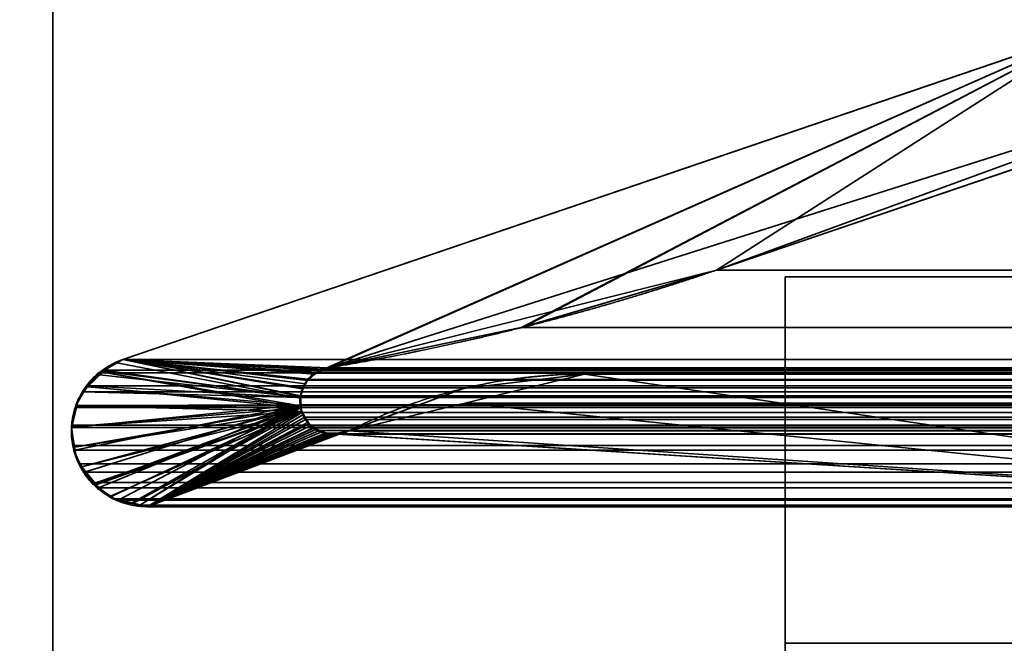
# Model space of a CAD drawing. Header units: millimetres. Extents: x -490 to 6690, y -115 to 132.
# Tile 268 of 656: x 1136.82 to 1142.2, y -2 to 1.4. Entities that reach past the tile are written whole.
import ezdxf

# ---------------------------------------------------------------- set-up
doc = ezdxf.new("R2010")
doc.units = ezdxf.units.MM
doc.layers.add('151', color=7, linetype='Continuous', true_color=0xffffff)

# ---------------------------------------------------------------- blocks, each defined once
blk = doc.blocks.new('UG_SURFACE_002')
at = {"layer": '151', "color": 252, "linetype": 'Continuous', "lineweight": 35}
for points in [[(2040, -6.2, 2201.9999), (2040, 113.2, 2201.9999), (960, 113.2, 2201.9999), (960, -6.2, 2201.9999)], [(1110, -6.2, 2052), (1110, 113.2, 2052), (1890, 113.2, 2052), (1890, -6.2, 2052)]]:
    blk.add_3dface(points, dxfattribs=at)
blk = doc.blocks.new('UG_SURFACE_093')
at = {"layer": '151', "color": 252, "linetype": 'Continuous', "lineweight": 35}
for points in [[(1141, -26, 2017), (1859, -26, 2017), (1859, 0, 2017), (1141, 0, 2017)], [(1141, -2), (1141, 0, 2), (1859, 0, 2), (1859, -2)], [(1141, 0, 2), (1141, 0, 2017), (1859, 0, 2017), (1859, 0, 2)], [(1141, 0, 2017), (1141, -9, 1140.4999), (1141, -14.6043, 1140.5953), (1141, -20.1, 1142)], [(1141, 0, 2), (1141, -14, 1035), (1141, -14, 1065.0001), (1141, -9, 1116.5)], [(1141, -9, 1116.5), (1141, -9, 1140.4999), (1141, 0, 2017), (1141, 0, 2)], [(1141, -20.1, 1142), (1141, -21.5, 1142), (1141, -26, 2017), (1141, 0, 2017)], [(1141, -21, 1035), (1141, 0, 2), (1141, -26)], [(1141, 0, 2), (1141, -21, 1035), (1141, -14, 1035)], [(1141, 0, 2), (1141, -2), (1141, -26)]]:
    blk.add_3dface(points, dxfattribs=at)
blk = doc.blocks.new('UG_SURFACE_112')
at = {"layer": '151', "color": 7, "linetype": 'Continuous', "lineweight": 35}
for points in [[(1136.75, -22, -8), (1136.75, 16, -8), (1137, 16, -8), (1137, -22, -8)], [(1137, -22, 2020), (1137, 16, 2020), (1136.75, 16, 2020.2501), (1136.75, -22, 2020.2501)], [(1137, 16, 2020), (1137, -22, 2020), (1137, -22, -8), (1137, 16, -8)]]:
    blk.add_3dface(points, dxfattribs=at)
blk = doc.blocks.new('UG_SURFACE_116')
at = {"layer": '151', "color": 14, "linetype": 'Continuous', "lineweight": 35}
for points in [[(1867.3, -10, 2024.3001), (1867.3, 19, 2024.3001), (1132.7, 19, 2024.3001), (1132.7, -10, 2024.3001)], [(1863.25, 16.25, 2020.2501), (1863.25, -22, 2020.2501), (1136.75, -22, 2020.2501), (1136.75, 16.25, 2020.2501)]]:
    blk.add_3dface(points, dxfattribs=at)
blk = doc.blocks.new('UG_SURFACE_117')
at = {"layer": '151', "color": 7, "linetype": 'Continuous', "lineweight": 35}
for points in [[(1136.75, 16, 2020.2501), (1136.75, -22, 2020.2501), (1863.25, -22, 2020.2501), (1863.25, 16, 2020.2501)], [(1136.75, -22, 2020.2501), (1136.75, 16, 2020.2501), (1137, 16, 2020), (1137, -22, 2020)], [(1863, 16, 2020), (1863, -22, 2020), (1137, -22, 2020), (1137, 16, 2020)]]:
    blk.add_3dface(points, dxfattribs=at)
blk = doc.blocks.new('UG_SURFACE_124')
at = {"layer": '151', "color": 46, "linetype": 'Continuous', "lineweight": 35}
for points in [[(1142.6622, 1.3457, -8), (1137.3831, -0.45, -8), (1137.3831, -0.45, 2019.6168), (1142.6622, 1.3457, 2014.3378)], [(1137.3831, -0.45, -8), (1142.6622, 1.3457, -8), (1138.4305, -0.5259, -8)], [(1142.6622, 1.3457, 2014.3378), (1137.3831, -0.45, 2019.6168), (1138.5033, -0.4967, 2018.4968), (1139.5749, -0.273, 2017.4251)], [(1138.4823, -0.5051, -8), (1138.4305, -0.5259, -8), (1142.6622, 1.3457, -8)], [(1142.6622, 1.3457, -8), (1138.5033, -0.4967, -8), (1138.4823, -0.5051, -8)], [(1142.6622, 1.3457, -8), (1143.1686, 0.9846, -8), (1138.5033, -0.4967, -8)], [(1139.5749, -0.273, 2017.4251), (1140.6248, 0.0371, 2016.3753), (1142.6622, 1.3457, 2014.3378)], [(1140.6248, 0.0371, 2016.3753), (1142.8499, 0.794, 2014.1501), (1142.6622, 1.3457, 2014.3378)], [(1140.6248, 0.0371, -8), (1138.5033, -0.4967, -8), (1143.1686, 0.9846, -8), (1143.0856, 0.935, -8)], [(1143.0856, 0.935, -8), (1142.8499, 0.794, -8), (1140.6248, 0.0371, -8)], [(1140.6248, 0.0371, -8), (1142.8499, 0.794, -8), (1142.8499, 0.794, 2014.1501), (1140.6248, 0.0371, 2016.3753)], [(1138.5033, -0.4967, -8), (1140.6248, 0.0371, -8), (1140.6248, 0.0371, 2016.3753)], [(1140.6248, 0.0371, 2016.3753), (1139.5749, -0.273, 2017.4251), (1138.5033, -0.4967, -8)], [(1139.5749, -0.273, 2017.4251), (1138.5033, -0.4967, 2018.4968), (1138.5033, -0.4967, -8)], [(1137.2725, -0.5147, -8), (1137.3409, -0.467, 2019.659), (1137.3831, -0.45, 2019.6168)], [(1137.3831, -0.45, 2019.6168), (1137.3831, -0.45, -8), (1137.2725, -0.5147, -8)], [(1138.3526, -0.6529, -8), (1138.3512, -0.6572, -8), (1137.2725, -0.5147, -8), (1137.3831, -0.45, -8)], [(1137.2725, -0.5147, -8), (1137.2733, -0.5196, 2019.7265), (1137.3409, -0.467, 2019.659)], [(1138.353, -0.703, 2018.647), (1138.3508, -0.6609, 2018.6491), (1137.3409, -0.467, 2019.659), (1137.2733, -0.5196, 2019.7265)], [(1137.3831, -0.45, 2019.6168), (1137.3409, -0.467, 2019.659), (1138.3508, -0.6609, 2018.6491), (1138.3526, -0.653, 2018.6474)], [(1137.3831, -0.45, -8), (1138.4305, -0.5259, -8), (1138.4304, -0.526, -8)], [(1137.3831, -0.45, -8), (1138.3684, -0.6066, -8), (1138.3526, -0.6529, -8)], [(1138.4304, -0.526, -8), (1138.3926, -0.5659, -8), (1137.3831, -0.45, -8)], [(1138.3926, -0.5659, -8), (1138.3765, -0.5829, -8), (1137.3831, -0.45, -8)], [(1137.3831, -0.45, -8), (1138.3765, -0.5829, -8), (1138.3684, -0.6066, -8)], [(1137.3831, -0.45, 2019.6168), (1138.4611, -0.5091, 2018.539), (1138.4813, -0.5032, 2018.5187)], [(1138.4813, -0.5032, 2018.5187), (1138.5033, -0.4967, 2018.4968), (1137.3831, -0.45, 2019.6168)], [(1137.3831, -0.45, 2019.6168), (1138.3938, -0.5588, 2018.6062), (1138.432, -0.5306, 2018.568)], [(1137.3831, -0.45, 2019.6168), (1138.3626, -0.6107, 2018.6374), (1138.3654, -0.6061, 2018.6346)], [(1138.432, -0.5306, 2018.568), (1138.4611, -0.5091, 2018.539), (1137.3831, -0.45, 2019.6168)], [(1138.3654, -0.6061, 2018.6346), (1138.3905, -0.5642, 2018.6095), (1137.3831, -0.45, 2019.6168)], [(1138.3905, -0.5642, 2018.6095), (1138.3938, -0.5588, 2018.6062), (1137.3831, -0.45, 2019.6168)], [(1138.3526, -0.653, 2018.6474), (1138.3626, -0.6107, 2018.6374), (1137.3831, -0.45, 2019.6168)], [(1137.2733, -0.5196, 2019.7265), (1137.1958, -0.58, 2019.8042), (1137.1858, -0.5979, 2019.8143), (1138.3536, -0.7137, 2018.6465)], [(1137.1905, -0.6006, -8), (1137.1958, -0.58, 2019.8042), (1137.2733, -0.5196, 2019.7265)], [(1137.2733, -0.5196, 2019.7265), (1137.2405, -0.5334, -8), (1137.1905, -0.6006, -8)], [(1137.1905, -0.6006, -8), (1137.2405, -0.5334, -8), (1138.3512, -0.6572, -8), (1138.3559, -0.7027, -8)], [(1137.2733, -0.5196, 2019.7265), (1137.2725, -0.5147, -8), (1137.2405, -0.5334, -8)], [(1138.3512, -0.6572, -8), (1137.2405, -0.5334, -8), (1137.2725, -0.5147, -8)], [(1137.2733, -0.5196, 2019.7265), (1138.3536, -0.7137, 2018.6465), (1138.353, -0.703, 2018.647)], [(1138.3926, -0.5659, -8), (1138.4304, -0.526, -8), (1138.432, -0.5306, 2018.568)], [(1138.432, -0.5306, 2018.568), (1138.3938, -0.5588, 2018.6062), (1138.3926, -0.5659, -8)], [(1138.4304, -0.526, -8), (1138.4305, -0.5259, -8), (1138.4813, -0.5032, 2018.5187)], [(1138.4813, -0.5032, 2018.5187), (1138.4611, -0.5091, 2018.539), (1138.4304, -0.526, -8)], [(1138.4611, -0.5091, 2018.539), (1138.432, -0.5306, 2018.568), (1138.4304, -0.526, -8)], [(1138.4305, -0.5259, -8), (1138.4823, -0.5051, -8), (1138.4813, -0.5032, 2018.5187)], [(1138.5033, -0.4967, 2018.4968), (1138.4813, -0.5032, 2018.5187), (1138.4823, -0.5051, -8)], [(1138.4823, -0.5051, -8), (1138.5033, -0.4967, -8), (1138.5033, -0.4967, 2018.4968)], [(1144.8284, -1.2556, -8), (1138.6172, -0.841, -8), (1139.2424, -0.6093, -8), (1139.9044, -0.5306, -8)], [(1139.9044, -0.5306, 2017.0956), (1139.2424, -0.6093, 2017.7577), (1138.6172, -0.841, 2018.3828), (1144.8284, -1.2556, 2012.1715)], [(1139.2424, -0.6093, 2017.7577), (1139.9044, -0.5306, 2017.0956), (1139.9044, -0.5306, -8), (1139.2424, -0.6093, -8)], [(1139.9044, -0.5306, -8), (1144.8284, -0.5306, -8), (1144.8284, -1.2556, -8)], [(1144.8284, -1.2556, 2012.1715), (1144.8284, -0.5306, 2012.1715), (1139.9044, -0.5306, 2017.0956)], [(1139.9044, -0.5306, 2017.0956), (1144.8284, -0.5306, 2012.1715), (1144.8284, -0.5306, -8), (1139.9044, -0.5306, -8)], [(1137.1905, -0.6006, -8), (1137.1858, -0.5979, 2019.8143), (1137.1958, -0.58, 2019.8042)], [(1138.3905, -0.5642, 2018.6095), (1138.3654, -0.6061, 2018.6346), (1138.3684, -0.6066, -8)], [(1138.3684, -0.6066, -8), (1138.3765, -0.5829, -8), (1138.3905, -0.5642, 2018.6095)], [(1138.3765, -0.5829, -8), (1138.3926, -0.5659, -8), (1138.3905, -0.5642, 2018.6095)], [(1138.3938, -0.5588, 2018.6062), (1138.3905, -0.5642, 2018.6095), (1138.3926, -0.5659, -8)], [(1138.3536, -0.7137, 2018.6465), (1137.1858, -0.5979, 2019.8143), (1137.127, -0.7016, 2019.8729), (1137.1269, -0.7021, 2019.8731)], [(1137.1418, -0.6659, -8), (1137.127, -0.7016, 2019.8729), (1137.1858, -0.5979, 2019.8143)], [(1138.3559, -0.7027, -8), (1137.1326, -0.7035, -8), (1137.1418, -0.6659, -8), (1137.1905, -0.6006, -8)], [(1137.1858, -0.5979, 2019.8143), (1137.1905, -0.6006, -8), (1137.1418, -0.6659, -8)], [(1138.3526, -0.6529, -8), (1138.3684, -0.6066, -8), (1138.3654, -0.6061, 2018.6346)], [(1138.3654, -0.6061, 2018.6346), (1138.3626, -0.6107, 2018.6374), (1138.3526, -0.6529, -8)], [(1138.3626, -0.6107, 2018.6374), (1138.3526, -0.653, 2018.6474), (1138.3526, -0.6529, -8)], [(1139.2424, -0.6093, -8), (1138.6172, -0.841, -8), (1138.6172, -0.841, 2018.3828), (1139.2424, -0.6093, 2017.7577)], [(1137.127, -0.7016, 2019.8729), (1137.1418, -0.6659, -8), (1137.1326, -0.7035, -8)], [(1138.3526, -0.653, 2018.6474), (1138.3508, -0.6609, 2018.6491), (1138.3559, -0.7027, -8)], [(1138.3508, -0.6609, 2018.6491), (1138.353, -0.703, 2018.647), (1138.3559, -0.7027, -8)], [(1138.3512, -0.6572, -8), (1138.3526, -0.6529, -8), (1138.3526, -0.653, 2018.6474)], [(1138.3559, -0.7027, -8), (1138.3512, -0.6572, -8), (1138.3526, -0.653, 2018.6474)], [(1138.3536, -0.7137, 2018.6465), (1137.1051, -0.8179, 2019.8948), (1137.1027, -0.8307, 2019.8972), (1137.1149, -0.9297, 2019.8851)], [(1137.1199, -0.9291, -8), (1137.1028, -0.8265, -8), (1137.105, -0.8177, -8), (1138.3593, -0.7353, -8)], [(1137.105, -0.8177, -8), (1137.1051, -0.8179, 2019.8948), (1137.1269, -0.7021, 2019.8731)], [(1137.1269, -0.7021, 2019.8731), (1137.1326, -0.7035, -8), (1137.105, -0.8177, -8)], [(1138.3593, -0.7353, -8), (1137.105, -0.8177, -8), (1137.1326, -0.7035, -8)], [(1137.1269, -0.7021, 2019.8731), (1137.1051, -0.8179, 2019.8948), (1138.3536, -0.7137, 2018.6465)], [(1138.3536, -0.7137, 2018.6465), (1137.1149, -0.9297, 2019.8851), (1137.1179, -0.9531, 2019.8822), (1137.1572, -1.0375, 2019.8429)], [(1138.3593, -0.7353, -8), (1137.1599, -1.0369, -8), (1137.1298, -0.9895, -8), (1137.1199, -0.9291, -8)], [(1137.1326, -0.7035, -8), (1137.1269, -0.7021, 2019.8731), (1137.127, -0.7016, 2019.8729)], [(1138.3559, -0.7027, -8), (1138.3593, -0.7353, -8), (1137.1326, -0.7035, -8)], [(1137.1572, -1.0375, 2019.8429), (1137.1748, -1.0754, 2019.8252), (1137.234, -1.1298, 2019.7661), (1138.3536, -0.7137, 2018.6465)], [(1138.3593, -0.7353, -8), (1137.2184, -1.1289, -8), (1137.1599, -1.0369, -8)], [(1137.2309, -1.1375, -8), (1137.2184, -1.1289, -8), (1138.3593, -0.7353, -8)], [(1137.3166, -1.1965, -8), (1137.2309, -1.1375, -8), (1138.3593, -0.7353, -8)], [(1138.3536, -0.7137, 2018.6465), (1137.234, -1.1298, 2019.7661), (1137.3119, -1.2015, 2019.6881), (1137.3128, -1.2018, 2019.6872)], [(1137.3128, -1.2018, 2019.6872), (1137.4344, -1.2339, 2019.5656), (1138.3536, -0.7137, 2018.6465)], [(1137.4342, -1.2389, -8), (1137.3545, -1.2226, -8), (1137.3166, -1.1965, -8), (1138.3593, -0.7353, -8)], [(1138.3593, -0.7353, -8), (1138.3686, -0.7511, -8), (1137.5164, -1.2556, -8), (1137.4342, -1.2389, -8)], [(1138.3675, -0.7516, 2018.6324), (1138.3536, -0.7137, 2018.6465), (1137.4344, -1.2339, 2019.5656), (1137.5164, -1.2556, 2019.4836)], [(1138.3686, -0.7511, -8), (1138.3948, -0.7953, -8), (1138.3994, -0.8028, -8), (1137.5164, -1.2556, -8)], [(1137.5164, -1.2556, 2019.4836), (1138.373, -0.7668, 2018.6269), (1138.3675, -0.7516, 2018.6324)], [(1138.3593, -0.7353, -8), (1138.3559, -0.7027, -8), (1138.353, -0.703, 2018.647)], [(1138.3593, -0.7353, -8), (1138.353, -0.703, 2018.647), (1138.3536, -0.7137, 2018.6465)], [(1138.3593, -0.7353, -8), (1138.3536, -0.7137, 2018.6465), (1138.3675, -0.7516, 2018.6324)], [(1138.3675, -0.7516, 2018.6324), (1138.3686, -0.7511, -8), (1138.3593, -0.7353, -8)], [(1138.3686, -0.7511, -8), (1138.3675, -0.7516, 2018.6324), (1138.373, -0.7668, 2018.6269)], [(1138.3686, -0.7511, -8), (1138.373, -0.7668, 2018.6269), (1138.3955, -0.7923, 2018.6045)], [(1138.3955, -0.7923, 2018.6045), (1138.3948, -0.7953, -8), (1138.3686, -0.7511, -8)], [(1138.3955, -0.7923, 2018.6045), (1138.373, -0.7668, 2018.6269), (1137.5164, -1.2556, 2019.4836)], [(1137.5164, -1.2556, 2019.4836), (1138.4246, -0.8255, 2018.5752), (1138.3955, -0.7923, 2018.6045)], [(1137.5164, -1.2556, -8), (1138.3994, -0.8028, -8), (1138.4404, -0.8312, -8)], [(1138.3994, -0.8028, -8), (1138.3948, -0.7953, -8), (1138.3955, -0.7923, 2018.6045)], [(1138.3994, -0.8028, -8), (1138.3955, -0.7923, 2018.6045), (1138.4246, -0.8255, 2018.5752)], [(1138.3994, -0.8028, -8), (1138.4246, -0.8255, 2018.5752), (1138.4388, -0.8308, 2018.5611)], [(1138.4388, -0.8308, 2018.5611), (1138.4404, -0.8312, -8), (1138.3994, -0.8028, -8)], [(1137.1028, -0.8265, -8), (1137.1027, -0.8307, 2019.8972), (1137.1051, -0.8179, 2019.8948)], [(1137.1149, -0.9297, 2019.8851), (1137.1027, -0.8307, 2019.8972), (1137.1028, -0.8265, -8)], [(1137.1051, -0.8179, 2019.8948), (1137.105, -0.8177, -8), (1137.1028, -0.8265, -8)], [(1137.1028, -0.8265, -8), (1137.1199, -0.9291, -8), (1137.1149, -0.9297, 2019.8851)], [(1138.4388, -0.8308, 2018.5611), (1138.4246, -0.8255, 2018.5752), (1137.5164, -1.2556, 2019.4836)], [(1137.5164, -1.2556, 2019.4836), (1138.4908, -0.8506, 2018.5091), (1138.4388, -0.8308, 2018.5611)], [(1138.4404, -0.8312, -8), (1138.4639, -0.8475, -8), (1137.5164, -1.2556, -8)], [(1137.5164, -1.2556, 2019.4836), (1144.8284, -1.2556, 2012.1715), (1138.6172, -0.841, 2018.3828), (1138.5539, -0.8532, 2018.4462)], [(1137.5164, -1.2556, -8), (1138.4639, -0.8475, -8), (1138.4904, -0.8521, -8)], [(1137.5164, -1.2556, 2019.4836), (1138.5165, -0.8604, 2018.4834), (1138.4908, -0.8506, 2018.5091)], [(1138.4904, -0.8521, -8), (1138.5412, -0.861, -8), (1137.5164, -1.2556, -8)], [(1138.5539, -0.8532, 2018.4462), (1138.5165, -0.8604, 2018.4834), (1137.5164, -1.2556, 2019.4836)], [(1144.8284, -1.2556, -8), (1137.5164, -1.2556, -8), (1138.5412, -0.861, -8), (1138.5539, -0.8577, -8)], [(1138.4404, -0.8312, -8), (1138.4388, -0.8308, 2018.5611), (1138.4908, -0.8506, 2018.5091)], [(1138.4908, -0.8506, 2018.5091), (1138.4639, -0.8475, -8), (1138.4404, -0.8312, -8)], [(1138.4908, -0.8506, 2018.5091), (1138.4904, -0.8521, -8), (1138.4639, -0.8475, -8)], [(1138.4904, -0.8521, -8), (1138.4908, -0.8506, 2018.5091), (1138.5165, -0.8604, 2018.4834)], [(1138.4904, -0.8521, -8), (1138.5165, -0.8604, 2018.4834), (1138.5539, -0.8532, 2018.4462)], [(1138.5539, -0.8532, 2018.4462), (1138.5412, -0.861, -8), (1138.4904, -0.8521, -8)], [(1138.5539, -0.8532, 2018.4462), (1138.5539, -0.8577, -8), (1138.5412, -0.861, -8)], [(1138.5539, -0.8577, -8), (1138.6172, -0.841, -8), (1144.8284, -1.2556, -8)], [(1138.5539, -0.8577, -8), (1138.5539, -0.8532, 2018.4462), (1138.6172, -0.841, 2018.3828)], [(1138.6172, -0.841, 2018.3828), (1138.6172, -0.841, -8), (1138.5539, -0.8577, -8)], [(1137.1179, -0.9531, 2019.8822), (1137.1149, -0.9297, 2019.8851), (1137.1199, -0.9291, -8)], [(1137.1199, -0.9291, -8), (1137.1298, -0.9895, -8), (1137.1179, -0.9531, 2019.8822)], [(1137.1572, -1.0375, 2019.8429), (1137.1179, -0.9531, 2019.8822), (1137.1298, -0.9895, -8)], [(1137.1298, -0.9895, -8), (1137.1599, -1.0369, -8), (1137.1572, -1.0375, 2019.8429)], [(1137.1748, -1.0754, 2019.8252), (1137.1572, -1.0375, 2019.8429), (1137.1599, -1.0369, -8)], [(1137.1599, -1.0369, -8), (1137.2184, -1.1289, -8), (1137.234, -1.1298, 2019.7661)], [(1137.234, -1.1298, 2019.7661), (1137.1748, -1.0754, 2019.8252), (1137.1599, -1.0369, -8)], [(1137.2184, -1.1289, -8), (1137.2309, -1.1375, -8), (1137.234, -1.1298, 2019.7661)], [(1137.3119, -1.2015, 2019.6881), (1137.234, -1.1298, 2019.7661), (1137.2309, -1.1375, -8)], [(1137.2309, -1.1375, -8), (1137.3166, -1.1965, -8), (1137.3128, -1.2018, 2019.6872)], [(1137.3128, -1.2018, 2019.6872), (1137.3119, -1.2015, 2019.6881), (1137.2309, -1.1375, -8)], [(1137.3128, -1.2018, 2019.6872), (1137.3166, -1.1965, -8), (1137.3545, -1.2226, -8)], [(1137.4344, -1.2339, 2019.5656), (1137.3128, -1.2018, 2019.6872), (1137.3545, -1.2226, -8)], [(1137.3545, -1.2226, -8), (1137.4342, -1.2389, -8), (1137.4344, -1.2339, 2019.5656)], [(1137.5164, -1.2556, 2019.4836), (1137.4344, -1.2339, 2019.5656), (1137.4342, -1.2389, -8)], [(1137.4342, -1.2389, -8), (1137.5164, -1.2556, -8), (1137.5164, -1.2556, 2019.4836)], [(1144.8284, -1.2556, 2012.1715), (1137.5164, -1.2556, 2019.4836), (1137.5164, -1.2556, -8), (1144.8284, -1.2556, -8)]]:
    blk.add_3dface(points, dxfattribs=at)
blk = doc.blocks.new('UG_SURFACE_125')
at = {"layer": '151', "color": 46, "linetype": 'Continuous', "lineweight": 35}
for points in [[(1142.6622, 1.3457, 2014.3378), (1137.3831, -0.45, 2019.6168), (1862.6169, -0.45, 2019.6168), (1857.3378, 1.3457, 2014.3378)], [(1139.5595, -0.2768, 2017.4406), (1138.5033, -0.4967, 2018.4968), (1137.3831, -0.45, 2019.6168), (1142.6622, 1.3457, 2014.3378)], [(1142.6622, 1.3457, 2014.3378), (1140.6248, 0.0371, 2016.3753), (1139.5595, -0.2768, 2017.4406)], [(1142.6622, 1.3457, 2014.3378), (1142.8499, 0.794, 2014.1501), (1140.6248, 0.0371, 2016.3753)], [(1140.6248, 0.0371, 2016.3753), (1142.8499, 0.794, 2014.1501), (1857.1501, 0.794, 2014.1501), (1859.3752, 0.0371, 2016.3753)], [(1139.5595, -0.2768, 2017.4406), (1859.3752, 0.0371, 2016.3753), (1860.4202, -0.2717, 2017.4203)], [(1139.5595, -0.2768, 2017.4406), (1140.6248, 0.0371, 2016.3753), (1859.3752, 0.0371, 2016.3753)], [(1860.4202, -0.2717, 2017.4203), (1138.5033, -0.4967, 2018.4968), (1139.5595, -0.2768, 2017.4406)], [(1860.4202, -0.2717, 2017.4203), (1861.4967, -0.4967, 2018.4968), (1138.5033, -0.4967, 2018.4968)], [(1137.2768, -0.5098, 2019.7232), (1862.7232, -0.5098, 2019.7232), (1862.6169, -0.45, 2019.6168), (1137.3831, -0.45, 2019.6168)], [(1137.2768, -0.5098, 2019.7232), (1137.3831, -0.45, 2019.6168), (1138.3522, -0.6499, 2018.6479), (1138.3519, -0.6583, 2018.6481)], [(1137.3831, -0.45, 2019.6168), (1138.5033, -0.4967, 2018.4968), (1138.4835, -0.5039, 2018.5165)], [(1137.3831, -0.45, 2019.6168), (1138.44, -0.5198, 2018.5599), (1138.4332, -0.5256, 2018.5668)], [(1138.4835, -0.5039, 2018.5165), (1138.44, -0.5198, 2018.5599), (1137.3831, -0.45, 2019.6168)], [(1137.3831, -0.45, 2019.6168), (1138.3921, -0.5607, 2018.6079), (1138.3904, -0.5636, 2018.6095)], [(1138.4332, -0.5256, 2018.5668), (1138.3921, -0.5607, 2018.6079), (1137.3831, -0.45, 2019.6168)], [(1137.3831, -0.45, 2019.6168), (1138.3648, -0.6055, 2018.6353), (1138.3648, -0.6057, 2018.6353)], [(1138.3904, -0.5636, 2018.6095), (1138.3648, -0.6055, 2018.6353), (1137.3831, -0.45, 2019.6168)], [(1138.3648, -0.6057, 2018.6353), (1138.3522, -0.6499, 2018.6479), (1137.3831, -0.45, 2019.6168)], [(1138.3519, -0.6583, 2018.6481), (1137.1908, -0.5942, 2019.8092), (1137.2509, -0.5243, 2019.7492), (1137.2768, -0.5098, 2019.7232)], [(1137.1908, -0.5942, 2019.8092), (1862.8092, -0.5942, 2019.8092), (1862.7491, -0.5243, 2019.7492)], [(1137.2509, -0.5243, 2019.7492), (1137.1908, -0.5942, 2019.8092), (1862.7491, -0.5243, 2019.7492)], [(1862.7491, -0.5243, 2019.7492), (1862.7232, -0.5098, 2019.7232), (1137.2768, -0.5098, 2019.7232), (1137.2509, -0.5243, 2019.7492)], [(1138.3921, -0.5607, 2018.6079), (1138.4332, -0.5256, 2018.5668), (1861.5664, -0.5277, 2018.5664)], [(1861.5664, -0.5277, 2018.5664), (1861.5868, -0.5392, 2018.5869), (1138.3921, -0.5607, 2018.6079)], [(1861.523, -0.5031, 2018.523), (1138.4332, -0.5256, 2018.5668), (1138.44, -0.5198, 2018.5599)], [(1861.523, -0.5031, 2018.523), (1861.5664, -0.5277, 2018.5664), (1138.4332, -0.5256, 2018.5668)], [(1138.44, -0.5198, 2018.5599), (1138.4835, -0.5039, 2018.5165), (1861.5168, -0.5016, 2018.5168)], [(1861.5168, -0.5016, 2018.5168), (1861.523, -0.5031, 2018.523), (1138.44, -0.5198, 2018.5599)], [(1138.4835, -0.5039, 2018.5165), (1138.5033, -0.4967, 2018.4968), (1861.4967, -0.4967, 2018.4968)], [(1861.4967, -0.4967, 2018.4968), (1861.5168, -0.5016, 2018.5168), (1138.4835, -0.5039, 2018.5165)], [(1139.2503, -0.6883, 2017.7498), (1139.9044, -0.5306, 2017.0956), (1144.8284, -0.5306, 2012.1715), (1144.8284, -1.2556, 2012.1715)], [(1139.2503, -0.6883, 2017.7498), (1860.7497, -0.6883, 2017.7498), (1860.0956, -0.5306, 2017.0956), (1139.9044, -0.5306, 2017.0956)], [(1860.0956, -0.5306, 2017.0956), (1855.1716, -0.5306, 2012.1715), (1144.8284, -0.5306, 2012.1715), (1139.9044, -0.5306, 2017.0956)], [(1138.3648, -0.6055, 2018.6353), (1138.3904, -0.5636, 2018.6095), (1861.6087, -0.5655, 2018.6088)], [(1861.6087, -0.5655, 2018.6088), (1861.6246, -0.5846, 2018.6245), (1138.3648, -0.6055, 2018.6353)], [(1861.6246, -0.5846, 2018.6245), (1138.3648, -0.6057, 2018.6353), (1138.3648, -0.6055, 2018.6353)], [(1861.6246, -0.5846, 2018.6245), (1861.6344, -0.6066, 2018.6343), (1138.3648, -0.6057, 2018.6353)], [(1861.6087, -0.5655, 2018.6088), (1138.3904, -0.5636, 2018.6095), (1138.3921, -0.5607, 2018.6079)], [(1861.5868, -0.5392, 2018.5869), (1861.6087, -0.5655, 2018.6088), (1138.3921, -0.5607, 2018.6079)], [(1137.163, -0.6264, 2019.8369), (1137.1284, -0.7018, 2019.8717), (1862.8716, -0.7018, 2019.8717)], [(1137.1284, -0.7018, 2019.8717), (1137.163, -0.6264, 2019.8369), (1138.3519, -0.6583, 2018.6481), (1138.3512, -0.698, 2018.6489)], [(1862.837, -0.6264, 2019.8369), (1862.8092, -0.5942, 2019.8092), (1137.1908, -0.5942, 2019.8092), (1137.163, -0.6264, 2019.8369)], [(1138.3519, -0.6583, 2018.6481), (1137.163, -0.6264, 2019.8369), (1137.1908, -0.5942, 2019.8092)], [(1137.163, -0.6264, 2019.8369), (1862.8716, -0.7018, 2019.8717), (1862.837, -0.6264, 2019.8369)], [(1861.6418, -0.6234, 2018.6417), (1138.3519, -0.6583, 2018.6481), (1138.3522, -0.6499, 2018.6479)], [(1861.6418, -0.6234, 2018.6417), (1861.6482, -0.6585, 2018.6481), (1138.3519, -0.6583, 2018.6481)], [(1138.3522, -0.6499, 2018.6479), (1138.3648, -0.6057, 2018.6353), (1861.6344, -0.6066, 2018.6343)], [(1861.6344, -0.6066, 2018.6343), (1861.6418, -0.6234, 2018.6417), (1138.3522, -0.6499, 2018.6479)], [(1138.3512, -0.698, 2018.6489), (1137.1045, -0.8223, 2019.8953), (1137.1038, -0.8094, 2019.8963), (1137.1229, -0.7136, 2019.8772)], [(1138.3512, -0.698, 2018.6489), (1137.1187, -0.9463, 2019.8812), (1137.1101, -0.9206, 2019.8898), (1137.1045, -0.8223, 2019.8953)], [(1137.1738, -1.0659, 2019.8262), (1137.1434, -1.021, 2019.8567), (1137.1187, -0.9463, 2019.8812), (1138.3512, -0.698, 2018.6489)], [(1137.1229, -0.7136, 2019.8772), (1137.1284, -0.7018, 2019.8717), (1138.3512, -0.698, 2018.6489)], [(1137.2507, -1.1513, 2019.7494), (1137.2116, -1.1216, 2019.7885), (1137.1738, -1.0659, 2019.8262), (1138.3512, -0.698, 2018.6489)], [(1138.3512, -0.698, 2018.6489), (1137.3581, -1.2177, 2019.6419), (1137.3289, -1.2106, 2019.6712), (1137.2507, -1.1513, 2019.7494)], [(1137.4767, -1.2461, 2019.5231), (1137.3581, -1.2177, 2019.6419), (1138.3512, -0.698, 2018.6489)], [(1137.4767, -1.2461, 2019.5231), (1138.3512, -0.698, 2018.6489), (1138.3547, -0.7133, 2018.6453)], [(1138.3512, -0.698, 2018.6489), (1138.3519, -0.6583, 2018.6481), (1861.6482, -0.6585, 2018.6481)], [(1138.3547, -0.7133, 2018.6453), (1138.3512, -0.698, 2018.6489), (1861.6482, -0.6585, 2018.6481)], [(1861.6482, -0.6585, 2018.6481), (1861.6496, -0.6664, 2018.6496), (1138.3547, -0.7133, 2018.6453)], [(1861.6496, -0.6664, 2018.6496), (1861.6461, -0.7138, 2018.646), (1138.3547, -0.7133, 2018.6453)], [(1144.8284, -1.2556, 2012.1715), (1138.5663, -0.8579, 2018.4338), (1138.6172, -0.841, 2018.3828), (1139.2503, -0.6883, 2017.7498)], [(1138.6172, -0.841, 2018.3828), (1861.3828, -0.841, 2018.3828), (1860.7497, -0.6883, 2017.7498), (1139.2503, -0.6883, 2017.7498)], [(1862.8955, -0.8223, 2019.8953), (1137.1229, -0.7136, 2019.8772), (1137.1038, -0.8094, 2019.8963)], [(1862.8771, -0.7136, 2019.8772), (1862.8716, -0.7018, 2019.8717), (1137.1284, -0.7018, 2019.8717), (1137.1229, -0.7136, 2019.8772)], [(1137.1229, -0.7136, 2019.8772), (1862.8955, -0.8223, 2019.8953), (1862.8962, -0.8094, 2019.8963)], [(1862.8962, -0.8094, 2019.8963), (1862.8771, -0.7136, 2019.8772), (1137.1229, -0.7136, 2019.8772)], [(1138.3547, -0.7133, 2018.6453), (1138.3609, -0.7398, 2018.6391), (1137.5164, -1.2556, 2019.4836), (1137.4767, -1.2461, 2019.5231)], [(1138.3609, -0.7398, 2018.6391), (1138.3737, -0.7657, 2018.6262), (1138.3799, -0.7781, 2018.62), (1137.5164, -1.2556, 2019.4836)], [(1138.3609, -0.7398, 2018.6391), (1138.3547, -0.7133, 2018.6453), (1861.6461, -0.7138, 2018.646)], [(1138.3609, -0.7398, 2018.6391), (1861.6461, -0.7138, 2018.646), (1861.6459, -0.7163, 2018.646)], [(1861.6459, -0.7163, 2018.646), (1861.6301, -0.7609, 2018.63), (1138.3609, -0.7398, 2018.6391)], [(1138.3609, -0.7398, 2018.6391), (1861.6301, -0.7609, 2018.63), (1861.6265, -0.7658, 2018.6265)], [(1861.6265, -0.7658, 2018.6265), (1138.3737, -0.7657, 2018.6262), (1138.3609, -0.7398, 2018.6391)], [(1137.5164, -1.2556, 2019.4836), (1138.3799, -0.7781, 2018.62), (1138.4099, -0.8104, 2018.5902)], [(1138.3799, -0.7781, 2018.62), (1138.3737, -0.7657, 2018.6262), (1861.6265, -0.7658, 2018.6265)], [(1138.3799, -0.7781, 2018.62), (1861.6265, -0.7658, 2018.6265), (1861.5984, -0.8053, 2018.5983)], [(1138.3799, -0.7781, 2018.62), (1861.5984, -0.8053, 2018.5983), (1861.5906, -0.8108, 2018.5907)], [(1861.5906, -0.8108, 2018.5907), (1138.4099, -0.8104, 2018.5902), (1138.3799, -0.7781, 2018.62)], [(1137.1038, -0.8094, 2019.8963), (1137.1045, -0.8223, 2019.8953), (1862.8955, -0.8223, 2019.8953)], [(1862.8955, -0.8223, 2019.8953), (1137.1045, -0.8223, 2019.8953), (1137.1101, -0.9206, 2019.8898)], [(1862.8899, -0.9206, 2019.8898), (1862.8955, -0.8223, 2019.8953), (1137.1101, -0.9206, 2019.8898)], [(1138.4099, -0.8104, 2018.5902), (1138.4214, -0.823, 2018.5785), (1137.5164, -1.2556, 2019.4836)], [(1137.5164, -1.2556, 2019.4836), (1138.4214, -0.823, 2018.5785), (1138.4543, -0.8388, 2018.5456)], [(1138.4543, -0.8388, 2018.5456), (1138.4897, -0.8559, 2018.5103), (1137.5164, -1.2556, 2019.4836)], [(1137.5164, -1.2556, 2019.4836), (1138.4897, -0.8559, 2018.5103), (1138.5074, -0.8566, 2018.4927)], [(1138.5074, -0.8566, 2018.4927), (1138.5636, -0.8587, 2018.4364), (1137.5164, -1.2556, 2019.4836)], [(1144.8284, -1.2556, 2012.1715), (1137.5164, -1.2556, 2019.4836), (1138.5636, -0.8587, 2018.4364), (1138.5663, -0.8579, 2018.4338)], [(1138.4214, -0.823, 2018.5785), (1138.4099, -0.8104, 2018.5902), (1861.5906, -0.8108, 2018.5907)], [(1138.4543, -0.8388, 2018.5456), (1138.4214, -0.823, 2018.5785), (1861.5906, -0.8108, 2018.5907)], [(1861.5906, -0.8108, 2018.5907), (1861.5464, -0.8423, 2018.5463), (1138.4543, -0.8388, 2018.5456)], [(1138.4897, -0.8559, 2018.5103), (1138.4543, -0.8388, 2018.5456), (1861.5464, -0.8423, 2018.5463)], [(1138.4897, -0.8559, 2018.5103), (1861.5464, -0.8423, 2018.5463), (1861.5439, -0.8441, 2018.544)], [(1138.5074, -0.8566, 2018.4927), (1138.4897, -0.8559, 2018.5103), (1861.5439, -0.8441, 2018.544)], [(1861.5439, -0.8441, 2018.544), (1861.4924, -0.8549, 2018.4925), (1138.5074, -0.8566, 2018.4927)], [(1138.5074, -0.8566, 2018.4927), (1861.4924, -0.8549, 2018.4925), (1861.4627, -0.8612, 2018.4627)], [(1138.5636, -0.8587, 2018.4364), (1138.5074, -0.8566, 2018.4927), (1861.4627, -0.8612, 2018.4627)], [(1138.5636, -0.8587, 2018.4364), (1861.4627, -0.8612, 2018.4627), (1861.4341, -0.854, 2018.434)], [(1861.4341, -0.854, 2018.434), (1138.5663, -0.8579, 2018.4338), (1138.5636, -0.8587, 2018.4364)], [(1138.5663, -0.8579, 2018.4338), (1861.4341, -0.854, 2018.434), (1861.3828, -0.841, 2018.3828)], [(1861.3828, -0.841, 2018.3828), (1138.6172, -0.841, 2018.3828), (1138.5663, -0.8579, 2018.4338)], [(1137.1101, -0.9206, 2019.8898), (1137.1187, -0.9463, 2019.8812), (1862.8813, -0.9463, 2019.8812), (1862.8899, -0.9206, 2019.8898)], [(1862.8566, -1.021, 2019.8567), (1137.1187, -0.9463, 2019.8812), (1137.1434, -1.021, 2019.8567)], [(1862.8566, -1.021, 2019.8567), (1862.8813, -0.9463, 2019.8812), (1137.1187, -0.9463, 2019.8812)], [(1137.1434, -1.021, 2019.8567), (1137.1738, -1.0659, 2019.8262), (1862.8262, -1.0659, 2019.8262), (1862.8566, -1.021, 2019.8567)], [(1862.8262, -1.0659, 2019.8262), (1137.1738, -1.0659, 2019.8262), (1137.2116, -1.1216, 2019.7885)], [(1862.7884, -1.1216, 2019.7885), (1862.8262, -1.0659, 2019.8262), (1137.2116, -1.1216, 2019.7885)], [(1137.2116, -1.1216, 2019.7885), (1137.2507, -1.1513, 2019.7494), (1862.7493, -1.1513, 2019.7494), (1862.7884, -1.1216, 2019.7885)], [(1862.7493, -1.1513, 2019.7494), (1137.2507, -1.1513, 2019.7494), (1137.3289, -1.2106, 2019.6712)], [(1862.6711, -1.2106, 2019.6712), (1862.7493, -1.1513, 2019.7494), (1137.3289, -1.2106, 2019.6712)], [(1137.3289, -1.2106, 2019.6712), (1137.3581, -1.2177, 2019.6419), (1862.6419, -1.2177, 2019.6419), (1862.6711, -1.2106, 2019.6712)], [(1137.4767, -1.2461, 2019.5231), (1862.5233, -1.2461, 2019.5231), (1862.6419, -1.2177, 2019.6419), (1137.3581, -1.2177, 2019.6419)], [(1137.5164, -1.2556, 2019.4836), (1862.4836, -1.2556, 2019.4836), (1862.5233, -1.2461, 2019.5231), (1137.4767, -1.2461, 2019.5231)], [(1855.1716, -1.2556, 2012.1715), (1862.4836, -1.2556, 2019.4836), (1137.5164, -1.2556, 2019.4836), (1144.8284, -1.2556, 2012.1715)]]:
    blk.add_3dface(points, dxfattribs=at)
blk = doc.blocks.new('UG_SURFACE_143')
at = {"layer": '151', "color": 254, "linetype": 'Continuous', "lineweight": 35}
for points in [[(1873.25, 111.75, 2030.2501), (1126.75, 111.75, 2030.2501), (1126.75, -10, 2030.2501), (1873.25, -10, 2030.2501)], [(1867.4999, 21, 2024.4999), (1867.4999, -8, 2024.4999), (1132.5001, -8, 2024.4999), (1132.5001, 21, 2024.4999)]]:
    blk.add_3dface(points, dxfattribs=at)

msp = doc.modelspace()

# ---------------------------------------------------------------- linework, layer by layer
at = {"layer": '151', "color": 253, "linetype": 'Continuous', "lineweight": -3}
for p, q in [((1137, 16, 2020), (1137, -22, 2020)), ((1137, 16, -8), (1137, -22, -8)), ((1137, 16, 2020), (1137, -22, 2020)), ((1142.6622, 1.3457, 2014.3378), (1137.3831, -0.45, 2019.6169)), ((1142.6622, 1.3457, 2014.3378), (1137.3831, -0.45, 2019.6169)), ((1142.6622, 1.3457, -8), (1137.3831, -0.45, -8)), ((1142.8499, 0.794, 2014.1501), (1140.6248, 0.0371, 2016.3752)), ((1140.6248, 0.0371, -8), (1142.8499, 0.794, -8)), ((1142.8499, 0.794, 2014.1501), (1140.6248, 0.0371, 2016.3752)), ((1140.6248, 0.0371, 2016.3752), (1859.3752, 0.0371, 2016.3752)), ((1140.6248, 0.0371, -8), (1140.6248, 0.0371, 2016.3752)), ((1141, 0, 2), (1141, -2)), ((1141, 0, 2), (1859, 0, 2)), ((1141, 0, 2017), (1141, -26, 2017)), ((1141, 0, 2017), (1859, 0, 2017)), ((1141, 0, 2017), (1141, 0, 2)), ((1141, 0, 2), (1859, 0, 2)), ((1137.3831, -0.45, 2019.6169), (1137.3831, -0.45, -8)), ((1862.6169, -0.45, 2019.6169), (1137.3831, -0.45, 2019.6169)), ((1138.5034, -0.4967, 2018.4966), (1861.4966, -0.4967, 2018.4966)), ((1138.5034, -0.4967, -8), (1138.5034, -0.4967, 2018.4966)), ((1139.9044, -0.5306, 2017.0956), (1144.8284, -0.5306, 2012.1716)), ((1139.9044, -0.5306, -8), (1139.9044, -0.5306, 2017.0956)), ((1144.8284, -0.5306, 2012.1716), (1139.9044, -0.5306, 2017.0956)), ((1144.8284, -0.5306, -8), (1139.9044, -0.5306, -8)), ((1139.9044, -0.5306, 2017.0956), (1860.0956, -0.5306, 2017.0956)), ((1138.6172, -0.841, 2018.3828), (1861.3828, -0.841, 2018.3828)), ((1138.6172, -0.841, -8), (1138.6172, -0.841, 2018.3828)), ((1137.5164, -1.2556, -8), (1144.8284, -1.2556, -8)), ((1137.5164, -1.2556, 2019.4836), (1137.5164, -1.2556, -8)), ((1144.8284, -1.2556, 2012.1716), (1137.5164, -1.2556, 2019.4836)), ((1137.5164, -1.2556, 2019.4836), (1144.8284, -1.2556, 2012.1716)), ((1862.4836, -1.2556, 2019.4836), (1137.5164, -1.2556, 2019.4836))]:
    msp.add_line(p, q, dxfattribs=at)
at = {"layer": '151', "color": 253, "linetype": 'Continuous', "lineweight": -3, "extrusion": (0, 0, -1)}
for centre, radius, start, end in [((-1136.2912, 12.7773, 8), 13.4571, 251.21426, 260.53838), ((-1137.5164, -0.8418, 8), 0.4138, 270, 71.2143), ((-1139.9044, -3.3543, 8), 2.8238, 62.8795, 90)]:
    msp.add_arc(centre, radius, start, end, dxfattribs=at)
at = {"layer": '151', "color": 253, "linetype": 'Continuous', "lineweight": -3}
msp.add_arc((1138.5335, -0.6777, -8), 0.1835, 99.4616, 297.1205, dxfattribs=at)
for points, weights in [([(1138.5034, -0.4967, 2018.4966), (1139.0437, -0.4066, 2017.9563), (1139.5786, -0.2874, 2017.4214), (1140.1062, -0.1393, 2016.8938), (1140.6248, 0.0371, 2016.3752)], [1, 0.998345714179, 0.997794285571, 0.998345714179, 1]), ([(1139.9044, -0.5306, 2017.0956), (1139.5687, -0.5306, 2017.4313), (1139.2361, -0.5833, 2017.7639), (1138.916, -0.688, 2018.084), (1138.6172, -0.841, 2018.3828)], [1, 0.986061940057, 0.981415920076, 0.986061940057, 1])]:
    msp.add_rational_spline(points, weights, degree=4, dxfattribs=at)
for points, knots in [([(1140.6248, 0.0371, 2016.3752), (1140.4484, -0.0229, 2016.5516), (1140.2714, -0.079, 2016.7286), (1139.9163, -0.1836, 2017.0837), (1139.7381, -0.2321, 2017.2619), (1139.2091, -0.3646, 2017.7909), (1138.8568, -0.4378, 2018.1432), (1138.5034, -0.4967, 2018.4966)], [0, 0, 0, 0, 0.25237, 0.25237, 0.504738, 0.504738, 1, 1, 1, 1]), ([(1137.5164, -1.2556, 2019.4836), (1137.453, -1.2556, 2019.547), (1137.3885, -1.241, 2019.6115), (1137.2871, -1.1894, 2019.7129), (1137.2467, -1.1599, 2019.7533), (1137.1855, -1.0933, 2019.8145), (1137.1618, -1.0594, 2019.8382), (1137.1287, -0.9904, 2019.8713), (1137.1171, -0.9562, 2019.8829), (1137.1032, -0.8847, 2019.8968), (1137.1009, -0.8464, 2019.8991), (1137.1064, -0.7765, 2019.8936), (1137.1131, -0.7438, 2019.8869), (1137.1332, -0.6821, 2019.8668), (1137.147, -0.6527, 2019.853), (1137.1878, -0.5858, 2019.8122), (1137.2183, -0.5516, 2019.7817), (1137.2917, -0.4902, 2019.7083), (1137.337, -0.4657, 2019.663), (1137.3831, -0.45, 2019.6169)], [0, 0, 0, 0, 0.195383, 0.195383, 0.331457, 0.331457, 0.431908, 0.431908, 0.511792, 0.511792, 0.59233, 0.59233, 0.663913, 0.663913, 0.738595, 0.738595, 0.854713, 0.854713, 1, 1, 1, 1]), ([(1138.5034, -0.4967, 2018.4966), (1138.4817, -0.5003, 2018.5183), (1138.4601, -0.5079, 2018.5399), (1138.4228, -0.53, 2018.5772), (1138.4063, -0.5436, 2018.5937), (1138.3815, -0.5736, 2018.6185), (1138.372, -0.5887, 2018.628), (1138.359, -0.6192, 2018.641), (1138.3545, -0.6343, 2018.6455), (1138.3497, -0.6656, 2018.6503), (1138.3494, -0.6822, 2018.6506), (1138.3528, -0.7125, 2018.6472), (1138.3561, -0.7267, 2018.6439), (1138.3658, -0.7537, 2018.6342), (1138.3724, -0.7667, 2018.6276), (1138.3918, -0.7962, 2018.6082), (1138.4062, -0.8112, 2018.5938), (1138.4426, -0.8393, 2018.5574), (1138.466, -0.8501, 2018.534), (1138.514, -0.8619, 2018.486), (1138.5392, -0.8628, 2018.4608), (1138.5819, -0.8557, 2018.4181), (1138.6, -0.8499, 2018.4), (1138.6172, -0.841, 2018.3828)], [0, 0, 0, 0, 0.11942, 0.11942, 0.221403, 0.221403, 0.297578, 0.297578, 0.359185, 0.359185, 0.4212, 0.4212, 0.477579, 0.477579, 0.537788, 0.537788, 0.633089, 0.633089, 0.764973, 0.764973, 0.900065, 0.900065, 1, 1, 1, 1]), ([(1138.6172, -0.841, 2018.3828), (1138.7225, -0.7871, 2018.2775), (1138.8299, -0.7405, 2018.1701), (1139.0469, -0.6615, 2017.9531), (1139.1567, -0.629, 2017.8433), (1139.4776, -0.5547, 2017.5224), (1139.6914, -0.5306, 2017.3086), (1139.9044, -0.5306, 2017.0956)], [0, 0, 0, 0, 0.256021, 0.256021, 0.511982, 0.511982, 1, 1, 1, 1])]:
    msp.add_open_spline(points, degree=3, knots=knots, dxfattribs=at)
for points, weights, knots in [([(1137.5164, -1.2556, 2019.4836), (1137.3825, -1.2556, 2019.6175), (1137.2163, -1.1956, 2019.7837), (1137.13, -1.0414, 2019.87), (1137.0863, -0.7773, 2019.9137), (1137.1183, -0.6034, 2019.8817), (1137.2564, -0.4931, 2019.7436), (1137.3831, -0.45, 2019.6169)], [1, 1, 0.96243638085, 1, 1, 0.96243638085, 1, 1], [0, 0, 0, 0, 0, 0.5, 0.5, 0.5, 1, 1, 1, 1, 1]), ([(1138.6172, -0.841, 2018.3828), (1138.5728, -0.8638, 2018.4272), (1138.5136, -0.8734, 2018.4864), (1138.4575, -0.852, 2018.5425), (1138.3797, -0.7895, 2018.6203), (1138.3467, -0.7394, 2018.6533), (1138.3434, -0.6796, 2018.6566), (1138.3686, -0.583, 2018.6314), (1138.4009, -0.5324, 2018.5991), (1138.4541, -0.5049, 2018.5459), (1138.5034, -0.4967, 2018.4966)], [1, 1, 0.982764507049, 1, 1, 0.982764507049, 1, 1, 0.982764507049, 1, 1], [0, 0, 0, 0, 0, 0.333333, 0.333333, 0.333333, 0.666667, 0.666667, 0.666667, 1, 1, 1, 1, 1])]:
    msp.add_rational_spline(points, weights, degree=4, knots=knots, dxfattribs=at)

# ---------------------------------------------------------------- block references
for name in ['UG_SURFACE_002', 'UG_SURFACE_143', 'UG_SURFACE_116', 'UG_SURFACE_112', 'UG_SURFACE_117', 'UG_SURFACE_124', 'UG_SURFACE_125', 'UG_SURFACE_093']:
    msp.add_blockref(name, (0, 0), dxfattribs=at)

doc.saveas('drawing.dxf')
